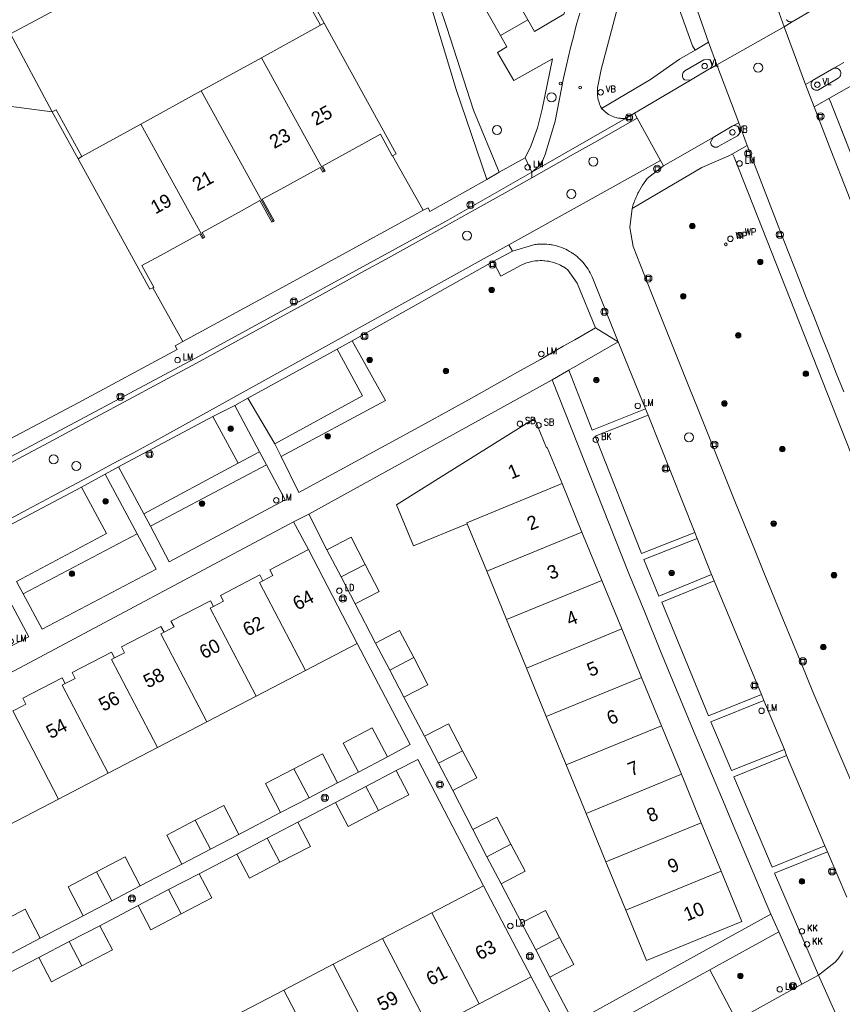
# Model space of a CAD drawing. Header units: metres. Extents: x 138165 to 154469, y 480134 to 494189.
# Tile 751 of 1056: x 145881 to 145956, y 488144 to 488234. Entities that reach past the tile are written whole.
import ezdxf

# ---------------------------------------------------------------- set-up
doc = ezdxf.new("R2010")
doc.units = ezdxf.units.M
doc.header["$LTSCALE"] = 0.001
doc.header["$MEASUREMENT"] = 0
for name, color, linetype, lineweight in [('Level 5', 7, 'Continuous', 0), ('TOP-L-terrein schutting raster hek leuning', 7, 'Continuous', 0), ('TOP-L-topo objecten punt', 7, 'Continuous', 0), ('TOP-L-topo objecten vlak', 7, 'Continuous', 0), ('TOP-L-verharding molgoot', 7, 'Continuous', 0), ('TOP-T-topo huisnummering naamgeving', 7, 'Continuous', 0)]:
    doc.layers.add(name, color=color, linetype=linetype, lineweight=lineweight)
doc.styles.add('Style-INTL_ISO', font='INTL_ISO.shx')
doc.styles.add('Style-STANDARD', font='STANDARD.shx')

# ---------------------------------------------------------------- blocks, each defined once
blk = doc.blocks.new('24')
at = {"layer": 'TOP-L-topo objecten punt', "color": 7, "linetype": 'Continuous', "lineweight": 0}
for radius in [0.025, 0.0182, 0.0115, 0.005]:
    blk.add_circle((0, 0), radius, dxfattribs=at)
blk = doc.blocks.new('39')
at = {"layer": 'TOP-L-topo objecten punt', "color": 7, "linetype": 'Continuous', "lineweight": 0}
for p, q in [((0.0175, 0.0175), (-0.0175, 0.0175)), ((-0.0175, 0.0175), (-0.0175, -0.0175)), ((0.0175, 0.0175), (0.0175, -0.0175)), ((0.0175, -0.0175), (-0.0175, -0.0175))]:
    blk.add_line(p, q, dxfattribs=at)
blk.add_circle((0, 0), 0.0332, dxfattribs=at)
blk = doc.blocks.new('*U13')
at = {"layer": 'Level 5', "color": 7, "linetype": 'Continuous', "lineweight": 0}
blk.add_circle((0, 0), 0.0415, dxfattribs=at)
blk = doc.blocks.new('150')
at = {"layer": 'Level 5', "color": 7, "linetype": 'Continuous', "lineweight": 0}
blk.add_blockref('*U13', (0, 0), dxfattribs=at)
blk = doc.blocks.new('72')
at = {"layer": 'TOP-L-topo objecten punt', "color": 7, "linetype": 'Continuous', "lineweight": 0}
blk.add_circle((0, 0), 0.025, dxfattribs=at)
at = {"layer": 'TOP-L-topo objecten punt', "color": 7, "linetype": 'Continuous', "lineweight": 0, "style": 'Style-STANDARD'}
blk.add_text('BK', height=0.06, dxfattribs=at).set_placement((0.0483, 0))
blk = doc.blocks.new('121')
at = {"layer": 'TOP-L-topo objecten punt', "color": 7, "linetype": 'Continuous', "lineweight": 0}
blk.add_circle((0, 0), 0.025, dxfattribs=at)
at = {"layer": 'TOP-L-topo objecten punt', "color": 7, "linetype": 'Continuous', "lineweight": 0, "style": 'Style-STANDARD'}
blk.add_text('LD', height=0.06, dxfattribs=at).set_placement((0.0483, 0))
blk = doc.blocks.new('73')
at = {"layer": 'TOP-L-topo objecten punt', "color": 7, "linetype": 'Continuous', "lineweight": 0}
blk.add_circle((0, 0), 0.025, dxfattribs=at)
at = {"layer": 'TOP-L-topo objecten punt', "color": 7, "linetype": 'Continuous', "lineweight": 0, "style": 'Style-STANDARD'}
blk.add_text('WP', height=0.06, dxfattribs=at).set_placement((0.0483, 0))
blk = doc.blocks.new('10')
at = {"layer": 'TOP-L-topo objecten punt', "linetype": 'Continuous', "lineweight": 0}
blk.add_circle((0, 0), 0.0125, dxfattribs=at)
blk = doc.blocks.new('16')
at = {"layer": 'TOP-L-topo objecten punt', "color": 7, "linetype": 'Continuous', "lineweight": 0}
blk.add_circle((0, 0), 0.025, dxfattribs=at)
at = {"layer": 'TOP-L-topo objecten punt', "color": 7, "linetype": 'Continuous', "lineweight": 0, "style": 'Style-STANDARD'}
blk.add_text('LM', height=0.06, dxfattribs=at).set_placement((0.0483, 0))
blk = doc.blocks.new('15')
at = {"layer": 'TOP-L-topo objecten punt', "color": 7, "linetype": 'Continuous', "lineweight": 0}
blk.add_circle((0, 0), 0.025, dxfattribs=at)
at = {"layer": 'TOP-L-topo objecten punt', "color": 7, "linetype": 'Continuous', "lineweight": 0, "style": 'Style-STANDARD'}
blk.add_text('VL', height=0.06, dxfattribs=at).set_placement((0.0483, 0))
blk = doc.blocks.new('119')
at = {"layer": 'TOP-L-topo objecten punt', "color": 7, "linetype": 'Continuous', "lineweight": 0}
blk.add_circle((0, 0), 0.025, dxfattribs=at)
at = {"layer": 'TOP-L-topo objecten punt', "color": 7, "linetype": 'Continuous', "lineweight": 0, "style": 'Style-STANDARD'}
blk.add_text('KK', height=0.06, dxfattribs=at).set_placement((0.0483, 0))
blk = doc.blocks.new('175')
at = {"layer": 'TOP-L-topo objecten punt', "color": 7, "linetype": 'Continuous', "lineweight": 0}
blk.add_circle((0, 0), 0.025, dxfattribs=at)
at = {"layer": 'TOP-L-topo objecten punt', "color": 7, "linetype": 'Continuous', "lineweight": 0, "style": 'Style-STANDARD'}
blk.add_text('SB', height=0.06, dxfattribs=at).set_placement((0.0483, 0))
blk = doc.blocks.new('14')
at = {"layer": 'TOP-L-topo objecten punt', "color": 7, "linetype": 'Continuous', "lineweight": 0}
blk.add_circle((0, 0), 0.025, dxfattribs=at)
at = {"layer": 'TOP-L-topo objecten punt', "color": 7, "linetype": 'Continuous', "lineweight": 0, "style": 'Style-STANDARD'}
blk.add_text('VB', height=0.06, dxfattribs=at).set_placement((0.0483, 0))

msp = doc.modelspace()

# ---------------------------------------------------------------- linework, layer by layer
at = {"layer": 'TOP-L-terrein schutting raster hek leuning', "flags": 128}
for points in [[(145942.521, 488231.433), (145938.596, 488242.313), (145938.393, 488245.135), (145934.393, 488256.519), (145929.578, 488270.542), (145922.885, 488290.566), (145915.627, 488313.497), (145910.465, 488330.708), (145905.628, 488347.843), (145903.966, 488350.356), (145900.007, 488364.869), (145895.532, 488382.212), (145895.06, 488383.777)], [(145965.441, 488200.132), (145955.148, 488226.386)], [(145978.937, 488142.348), (145978.296, 488143.789), (145977.019, 488146.674), (145975.75, 488149.562), (145974.487, 488152.453), (145973.859, 488153.9), (145970.723, 488161.258), (145969.597, 488163.895), (145968.088, 488167.45), (145967.336, 488169.228), (145966.586, 488171.007), (145965.091, 488174.567), (145963.604, 488178.131), (145962.863, 488179.914), (145961.387, 488183.482), (145959.918, 488187.054), (145959.187, 488188.84), (145957.729, 488192.416), (145957.003, 488194.205), (145946.331, 488221.244)]]:
    msp.add_lwpolyline(points, dxfattribs=at)
at = {"layer": 'TOP-L-topo objecten vlak', "flags": 128}
for points in [[(145895.06, 488383.777), (145895.532, 488382.212), (145900.007, 488364.869), (145903.966, 488350.356), (145905.628, 488347.843), (145910.465, 488330.708), (145915.627, 488313.497), (145922.885, 488290.566), (145929.578, 488270.542), (145934.393, 488256.519), (145938.393, 488245.135), (145938.596, 488242.313), (145942.521, 488231.433), (145942.755, 488231.035)], [(145943.989, 488231.76), (145929.414, 488273.334), (145928.362, 488276.389), (145927.884, 488277.789), (145926.932, 488280.591), (145926.459, 488281.993), (145925.519, 488284.798), (145924.587, 488287.606), (145923.662, 488290.416), (145922.745, 488293.229), (145922.289, 488294.637), (145921.384, 488297.453), (145920.485, 488300.272), (145920.039, 488301.683), (145919.152, 488304.506), (145918.273, 488307.331), (145917.402, 488310.158), (145913.84, 488321.864), (145907.684, 488342.828)], [(145931.531, 488247.305), (145933.126, 488242.747), (145932.828, 488241.362), (145930.731, 488234.327), (145928.041, 488232.757), (145927.443, 488233.805)], [(145906.407, 488237.799), (145902.577, 488244.607), (145880.017, 488232.539), (145883.854, 488225.374)], [(145924.803, 488219.847), (145922.441, 488225.55), (145919.996, 488233.108), (145916.263, 488244.262)], [(145934.193, 488225.695), (145934.169, 488225.738), (145934.098, 488225.881), (145934.065, 488225.953), (145934.005, 488226.101), (145933.952, 488226.251), (145933.928, 488226.327), (145933.887, 488226.481), (145933.853, 488226.637), (145933.839, 488226.715), (145933.818, 488226.873), (145933.804, 488227.032), (145933.8, 488227.112), (145933.798, 488227.191), (145933.8, 488227.351), (145933.81, 488227.51), (145933.818, 488227.589), (145934.146, 488229.279), (145937.417, 488241.642)], [(145906.407, 488237.799), (145906.059, 488237.6), (145908.418, 488233.316)], [(145908.769, 488233.509), (145906.407, 488237.799)], [(145927.443, 488233.805), (145925.666, 488236.937), (145923.144, 488235.506), (145924.921, 488232.374)], [(145918.418, 488235.527), (145920.866, 488227.434), (145923.681, 488219.197)], [(145950.915, 488233.193), (145950.156, 488235.33)], [(145927.81, 488219.855), (145928.426, 488220.407), (145928.478, 488220.471), (145928.577, 488220.603), (145928.624, 488220.671), (145928.712, 488220.809), (145928.795, 488220.952), (145928.87, 488221.099), (145928.938, 488221.249), (145928.969, 488221.326), (145929.025, 488221.48), (145929.051, 488221.559), (145929.923, 488224.531), (145930.698, 488228.479), (145930.972, 488229.67), (145931.126, 488230.33), (145931.347, 488231.242), (145931.46, 488231.698), (145931.575, 488232.153), (145931.812, 488233.062), (145931.933, 488233.515), (145932.18, 488234.421)], [(145951.642, 488233.633), (145953.629, 488234.796)], [(145908.418, 488233.316), (145903.01, 488230.338)], [(145908.418, 488233.316), (145908.769, 488233.509)], [(145915.032, 488221.358), (145915.359, 488221.538), (145908.769, 488233.509)], [(145927.443, 488233.805), (145924.921, 488232.374)], [(145950.915, 488233.193), (145944.756, 488229.71)], [(145950.915, 488233.193), (145951.642, 488233.633)], [(145952.866, 488227.884), (145950.915, 488233.193)], [(145951.118, 488233.837), (145951.16, 488233.789), (145951.183, 488233.767), (145951.234, 488233.728), (145951.261, 488233.711), (145951.289, 488233.696), (145951.318, 488233.682), (145951.347, 488233.671), (145951.378, 488233.661), (145951.44, 488233.647), (145951.503, 488233.641), (145951.567, 488233.642), (145951.599, 488233.646), (145951.642, 488233.633)], [(145883.854, 488225.374), (145876.812, 488226.293), (145876.554, 488229.542), (145876.653, 488232.676)], [(145924.921, 488232.374), (145925.514, 488231.346), (145924.66, 488230.815), (145926.132, 488228.249), (145929.7, 488230.251), (145928.744, 488225.621), (145928.306, 488223.932), (145927.717, 488222.228), (145927.174, 488221.163)], [(145942.755, 488231.035), (145943.989, 488231.76)], [(145944.756, 488229.71), (145943.989, 488231.76)], [(145942.755, 488231.035), (145941.333, 488230.2), (145938.675, 488228.34), (145934.193, 488225.695)], [(145903.01, 488230.338), (145897.492, 488227.301)], [(145903.01, 488230.338), (145908.754, 488219.905)], [(145944.171, 488229.373), (145944.184, 488229.41), (145944.204, 488229.434), (145944.222, 488229.459), (145944.254, 488229.513), (145944.267, 488229.541), (145944.288, 488229.6), (145944.301, 488229.661), (145944.306, 488229.723), (145944.303, 488229.786), (145944.298, 488229.817), (145944.284, 488229.877), (145944.261, 488229.936), (145944.232, 488229.99), (145944.195, 488230.041), (145944.175, 488230.065), (145944.153, 488230.087), (145944.105, 488230.127), (145944.052, 488230.16), (145944.013, 488230.179), (145943.559, 488230.161), (145941.81, 488229.139), (145941.784, 488229.12), (145941.76, 488229.099), (145941.715, 488229.053), (145941.676, 488229.001), (145941.644, 488228.946), (145941.619, 488228.886), (145941.602, 488228.824), (145941.596, 488228.793), (145941.591, 488228.729), (145941.593, 488228.665), (145941.604, 488228.601), (145941.622, 488228.539), (145941.634, 488228.51), (145941.663, 488228.452), (145941.68, 488228.425), (145941.699, 488228.399), (145941.742, 488228.351), (145941.783, 488228.314), (145942.343, 488228.292)], [(145944.171, 488229.373), (145944.756, 488229.71)], [(145944.756, 488229.71), (145946.751, 488224.38)], [(145956.381, 488229.913), (145955.482, 488229.393)], [(145942.343, 488228.292), (145944.091, 488229.327), (145944.171, 488229.373)], [(145953.512, 488228.256), (145953.501, 488228.214), (145953.481, 488228.189), (145953.446, 488228.135), (145953.431, 488228.107), (145953.407, 488228.047), (145953.39, 488227.985), (145953.381, 488227.922), (145953.38, 488227.889), (145953.38, 488227.857), (145953.387, 488227.793), (145953.393, 488227.762), (145953.412, 488227.701), (145953.424, 488227.671), (145953.438, 488227.642), (145953.454, 488227.614), (145953.491, 488227.561), (145953.511, 488227.537), (145953.557, 488227.491), (145953.608, 488227.452), (145953.635, 488227.435), (145953.693, 488227.406), (145953.753, 488227.385), (145953.784, 488227.377), (145953.816, 488227.371), (145953.88, 488227.365), (145953.912, 488227.365), (145953.976, 488227.371), (145954.008, 488227.377), (145954.039, 488227.385), (145954.069, 488227.395), (145954.132, 488227.422), (145955.866, 488228.475), (145955.918, 488228.51), (145955.942, 488228.53), (145955.987, 488228.575), (145956.025, 488228.624), (145956.042, 488228.651), (145956.057, 488228.679), (145956.07, 488228.707), (145956.091, 488228.766), (145956.104, 488228.828), (145956.109, 488228.89), (145956.109, 488228.922), (145956.102, 488228.984), (145956.096, 488229.015), (145956.077, 488229.075), (145956.065, 488229.104), (145956.036, 488229.159), (145956.018, 488229.186), (145955.979, 488229.235), (145955.957, 488229.257), (145955.909, 488229.297), (145955.883, 488229.315), (145955.828, 488229.346), (145955.77, 488229.369), (145955.74, 488229.378), (145955.678, 488229.39), (145955.647, 488229.393), (145955.584, 488229.393), (145955.522, 488229.385), (145955.482, 488229.393)], [(145955.482, 488229.393), (145953.512, 488228.256)], [(145955.015, 488226.621), (145958.95, 488228.85)], [(145937.209, 488225.253), (145938.231, 488225.876), (145942.343, 488228.292)], [(145953.512, 488228.256), (145952.866, 488227.884)], [(145953.663, 488225.856), (145952.866, 488227.884)], [(145897.492, 488227.301), (145891.973, 488224.262)], [(145897.492, 488227.301), (145904.082, 488215.329)], [(145955.015, 488226.621), (145953.663, 488225.856)], [(145956.758, 488222.279), (145955.148, 488226.386), (145955.015, 488226.621)], [(145886.561, 488221.283), (145884.203, 488225.566), (145883.854, 488225.374)], [(145883.854, 488225.374), (145886.212, 488221.091)], [(145934.193, 488225.695), (145934.697, 488225.226), (145934.825, 488225.148), (145934.891, 488225.112), (145935.025, 488225.045), (145935.163, 488224.985), (145935.304, 488224.932), (145935.375, 488224.909), (145935.52, 488224.868), (145935.593, 488224.85), (145935.74, 488224.821), (145935.888, 488224.799), (145935.963, 488224.791), (145936.113, 488224.782), (145936.263, 488224.78), (145936.373, 488224.784)], [(145937.209, 488225.253), (145936.373, 488224.784)], [(145937.462, 488224.804), (145937.209, 488225.253)], [(145953.663, 488225.856), (145955.203, 488221.878), (145956.752, 488217.903), (145957.528, 488215.917), (145958.307, 488213.931), (145959.87, 488209.962), (145961.44, 488205.996), (145962.228, 488204.014), (145963.018, 488202.033), (145964.603, 488198.072), (145966.196, 488194.115), (145967.796, 488190.161), (145968.599, 488188.185), (145970.21, 488184.235), (145970.88, 488182.599), (145981.315, 488158.025), (145989.175, 488140.266)], [(145891.973, 488224.262), (145886.561, 488221.283)], [(145897.717, 488213.829), (145891.973, 488224.262)], [(145927.803, 488219.347), (145931.629, 488221.501), (145933.54, 488222.581), (145937.462, 488224.804)], [(145936.373, 488224.784), (145927.81, 488219.855)], [(145939.589, 488220.912), (145937.462, 488224.804)], [(145944.417, 488223.031), (145944.179, 488222.597), (145944.181, 488222.566), (145944.192, 488222.505), (145944.211, 488222.447), (145944.223, 488222.418), (145944.237, 488222.391), (145944.27, 488222.338), (145944.289, 488222.314), (145944.332, 488222.269), (145944.355, 488222.249), (145944.38, 488222.23), (145944.406, 488222.213), (145944.46, 488222.185), (145944.518, 488222.163), (145944.578, 488222.149), (145944.64, 488222.143), (145944.702, 488222.145), (145944.763, 488222.155), (145944.793, 488222.162), (145944.822, 488222.172), (145944.878, 488222.197), (145946.647, 488223.188), (145946.897, 488223.506), (145946.902, 488223.538), (145946.904, 488223.57), (145946.904, 488223.635), (145946.901, 488223.668), (145946.895, 488223.7), (145946.879, 488223.763), (145946.868, 488223.793), (145946.841, 488223.852), (145946.806, 488223.907), (145946.765, 488223.957), (145946.718, 488224.002), (145946.692, 488224.022), (145946.638, 488224.057), (145946.58, 488224.086), (145946.518, 488224.107), (145946.487, 488224.115), (145946.423, 488224.124), (145946.39, 488224.126), (145946.325, 488224.123), (145946.282, 488224.141)], [(145946.282, 488224.141), (145946.146, 488224.072), (145944.417, 488223.031)], [(145946.282, 488224.141), (145946.751, 488224.38)], [(145946.751, 488224.38), (145947.531, 488222.295)], [(145908.754, 488219.905), (145908.863, 488219.965), (145908.617, 488220.411), (145912.222, 488222.396), (145913.916, 488223.329), (145915.009, 488221.345), (145915.032, 488221.358)], [(145939.86, 488220.438), (145944.417, 488223.031)], [(145947.531, 488222.295), (145946.169, 488221.533)], [(145956.39, 488199.709), (145955.697, 488201.442), (145955.006, 488203.176), (145954.318, 488204.91), (145953.63, 488206.646), (145952.945, 488208.381), (145952.262, 488210.118), (145950.901, 488213.594), (145949.547, 488217.072), (145948.873, 488218.812), (145948.201, 488220.553), (145947.531, 488222.295)], [(145936.987, 488216.528), (145943.381, 488220.272), (145945.843, 488221.351), (145946.169, 488221.533)], [(145946.169, 488221.533), (145946.331, 488221.244), (145957.003, 488194.205), (145957.729, 488192.416), (145959.187, 488188.84), (145959.918, 488187.054), (145961.387, 488183.482), (145962.863, 488179.914), (145963.604, 488178.131), (145965.091, 488174.567), (145966.586, 488171.007), (145967.336, 488169.228), (145968.088, 488167.45), (145969.597, 488163.895), (145970.723, 488161.258), (145973.859, 488153.9), (145974.487, 488152.453), (145975.75, 488149.562), (145977.019, 488146.674), (145978.296, 488143.789), (145978.937, 488142.348)], [(145886.212, 488221.091), (145886.561, 488221.283)], [(145886.212, 488221.091), (145892.803, 488209.119), (145893.078, 488209.27)], [(145917.835, 488216.376), (145915.032, 488221.358)], [(145927.174, 488221.163), (145924.803, 488219.847)], [(145939.589, 488220.912), (145925.694, 488213.203)], [(145927.174, 488221.163), (145927.81, 488219.855)], [(145939.86, 488220.438), (145939.589, 488220.912)], [(145927.81, 488219.855), (145919.887, 488215.341), (145897.298, 488203.006), (145874.569, 488190.869), (145850.543, 488178.315), (145826.658, 488166.058), (145795.303, 488150.873)], [(145904.082, 488215.329), (145904.191, 488215.389), (145903.099, 488217.373), (145904.793, 488218.306), (145908.398, 488220.291), (145908.644, 488219.845), (145908.754, 488219.905)], [(145924.803, 488219.847), (145923.681, 488219.197)], [(145927.81, 488219.855), (145927.803, 488219.347)], [(145936.987, 488216.528), (145937.019, 488216.643), (145937.093, 488216.881), (145937.173, 488217.117), (145937.217, 488217.234), (145937.262, 488217.35), (145937.357, 488217.58), (145937.408, 488217.694), (145937.515, 488217.92), (145937.571, 488218.031), (145937.688, 488218.251), (145937.813, 488218.467), (145937.944, 488218.679), (145938.082, 488218.887), (145938.227, 488219.09), (145938.378, 488219.288), (145939.86, 488220.438)], [(145927.803, 488219.347), (145925.889, 488218.272), (145922.057, 488216.128), (145918.222, 488213.991), (145914.382, 488211.861), (145912.461, 488210.799), (145908.616, 488208.68), (145904.767, 488206.567), (145900.914, 488204.462), (145897.058, 488202.363), (145893.197, 488200.272), (145891.266, 488199.229), (145887.399, 488197.148), (145885.465, 488196.11), (145883.53, 488195.074), (145881.593, 488194.04), (145877.718, 488191.977), (145876.732, 488191.455)], [(145923.681, 488219.197), (145918.461, 488216.237), (145918.292, 488216.59), (145917.835, 488216.376)], [(145897.717, 488213.829), (145897.826, 488213.889), (145897.58, 488214.335), (145901.185, 488216.319), (145902.881, 488217.252), (145903.973, 488215.269), (145904.082, 488215.329)], [(145917.835, 488216.376), (145916.798, 488215.793), (145905.636, 488209.668), (145895.828, 488204.343)], [(145969.742, 488134.86), (145963.276, 488149.501), (145953.553, 488172.234), (145952.556, 488174.65), (145950.807, 488178.905), (145949.066, 488183.163), (145948.198, 488185.294), (145946.467, 488189.556), (145944.744, 488193.822), (145943.029, 488198.091), (145942.174, 488200.226), (145940.469, 488204.499), (145938.772, 488208.775), (145937.083, 488213.054), (145936.79, 488214.784), (145936.987, 488216.528)], [(145893.078, 488209.27), (145893.153, 488209.312), (145892.06, 488211.295), (145893.756, 488212.229), (145897.361, 488214.214), (145897.607, 488213.768), (145897.717, 488213.829)], [(145926.018, 488212.619), (145928.079, 488213.222), (145928.186, 488213.236), (145928.285, 488213.246), (145928.483, 488213.262), (145928.682, 488213.269), (145928.88, 488213.269), (145929.079, 488213.26), (145929.178, 488213.253), (145929.376, 488213.232), (145929.475, 488213.219), (145929.573, 488213.203), (145929.671, 488213.186), (145929.768, 488213.167), (145929.962, 488213.123), (145930.154, 488213.071), (145930.344, 488213.011), (145930.531, 488212.944), (145930.715, 488212.869), (145930.806, 488212.829), (145930.896, 488212.787), (145931.074, 488212.698), (145931.248, 488212.601), (145931.418, 488212.498), (145931.501, 488212.444), (145931.583, 488212.388), (145931.744, 488212.271), (145931.823, 488212.211), (145931.977, 488212.084), (145932.052, 488212.019), (145932.197, 488211.884), (145932.338, 488211.743), (145932.406, 488211.67), (145932.472, 488211.596), (145932.601, 488211.445), (145932.663, 488211.367), (145932.782, 488211.208), (145932.839, 488211.126), (145932.948, 488210.96), (145933.051, 488210.79), (145933.146, 488210.616), (145933.235, 488210.437), (145933.316, 488210.256), (145935.722, 488204.317)], [(145925.694, 488213.203), (145893.242, 488195.199), (145891.234, 488194.114), (145889.382, 488193.116), (145887.529, 488192.12), (145883.82, 488190.133), (145881.965, 488189.142), (145878.251, 488187.166)], [(145924.267, 488211.656), (145926.018, 488212.619)], [(145926.018, 488212.619), (145925.694, 488213.203)], [(145911.335, 488204.399), (145924.267, 488211.656)], [(145924.267, 488211.656), (145924.961, 488210.332), (145926.812, 488211.323), (145926.985, 488211.405), (145927.15, 488211.474), (145927.234, 488211.506), (145927.319, 488211.536), (145927.489, 488211.59), (145927.663, 488211.637), (145927.75, 488211.657), (145927.926, 488211.692), (145928.103, 488211.719), (145928.192, 488211.729), (145928.371, 488211.745), (145928.55, 488211.752), (145928.73, 488211.751), (145928.909, 488211.742), (145928.998, 488211.734), (145929.176, 488211.714), (145929.353, 488211.685), (145929.529, 488211.648), (145929.703, 488211.604), (145929.789, 488211.579), (145929.959, 488211.523), (145930.043, 488211.492), (145930.21, 488211.425), (145930.373, 488211.35), (145930.453, 488211.31), (145930.611, 488211.225), (145930.688, 488211.18), (145930.84, 488211.084), (145930.914, 488211.034), (145930.987, 488210.982), (145931.059, 488210.928), (145931.951, 488209.695), (145933.627, 488205.596)], [(145893.078, 488209.27), (145895.828, 488204.343)], [(145933.627, 488205.596), (145931.722, 488204.497), (145930.676, 488203.896), (145928.581, 488202.701), (145926.482, 488201.512), (145924.379, 488200.331), (145922.272, 488199.156), (145920.162, 488197.989), (145918.047, 488196.828), (145906.434, 488190.503), (145904.841, 488193.783)], [(145935.722, 488204.317), (145933.627, 488205.596)], [(145895.828, 488204.343), (145895.109, 488203.943), (145895.309, 488203.594), (145886.231, 488198.722), (145873.804, 488192.153), (145873.63, 488192.496), (145871.373, 488191.317)], [(145911.335, 488204.399), (145914.402, 488198.935), (145904.841, 488193.783)], [(145909.973, 488203.635), (145911.335, 488204.399)], [(145931.177, 488201.696), (145935.722, 488204.317)], [(145935.722, 488204.317), (145938.22, 488198.163)], [(145901.757, 488199.146), (145909.973, 488203.635)], [(145904.255, 488194.969), (145912.264, 488199.367), (145909.973, 488203.635)], [(145929.652, 488200.819), (145931.177, 488201.696)], [(145938.22, 488198.163), (145933.317, 488196.201), (145931.177, 488201.696)], [(145907.356, 488188.509), (145929.652, 488200.819)], [(145929.652, 488200.819), (145936.689, 488183.083), (145937.413, 488181.303), (145938.139, 488179.524), (145939.596, 488175.968), (145940.327, 488174.191), (145941.796, 488170.639), (145942.533, 488168.864), (145944.012, 488165.317), (145945.499, 488161.773), (145946.245, 488160.003), (145947.743, 488156.463), (145949.248, 488152.927), (145949.71, 488151.847)], [(145900.587, 488198.48), (145901.757, 488199.146)], [(145901.757, 488199.146), (145904.255, 488194.969)], [(145898.552, 488197.456), (145900.587, 488198.48)], [(145900.587, 488198.48), (145902.848, 488194.219)], [(145938.22, 488198.163), (145938.443, 488197.59)], [(145889.923, 488192.847), (145898.552, 488197.456)], [(145900.871, 488193.193), (145898.552, 488197.456)], [(145930.569, 488191.314), (145929.21, 488194.626), (145929.144, 488194.599), (145928.039, 488197.291), (145919.985, 488192.24), (145915.399, 488189.372), (145916.949, 488185.595), (145921.881, 488187.619)], [(145938.443, 488197.59), (145933.59, 488195.65), (145937.856, 488184.903), (145942.731, 488186.838)], [(145938.443, 488197.59), (145942.731, 488186.838)], [(145904.841, 488193.783), (145904.805, 488193.855), (145904.255, 488194.969)], [(145900.871, 488193.193), (145902.848, 488194.219)], [(145902.848, 488194.219), (145903.479, 488193.039)], [(145888.709, 488192.175), (145889.923, 488192.847)], [(145892.253, 488188.553), (145889.923, 488192.847)], [(145892.253, 488188.553), (145900.871, 488193.193)], [(145903.479, 488193.039), (145892.859, 488187.398)], [(145903.479, 488193.039), (145905.197, 488189.83), (145894.561, 488184.153), (145892.859, 488187.398)], [(145886.517, 488190.985), (145888.709, 488192.175)], [(145888.709, 488192.175), (145891.642, 488186.704)], [(145878.264, 488186.628), (145886.517, 488190.985)], [(145880.57, 488182.34), (145888.827, 488186.752), (145886.517, 488190.985)], [(145930.569, 488191.314), (145921.835, 488187.73), (145921.881, 488187.619)], [(145932.391, 488186.874), (145930.569, 488191.314)], [(145892.859, 488187.398), (145892.253, 488188.553)], [(145905.969, 488187.801), (145907.356, 488188.509)], [(145909.022, 488185.243), (145907.356, 488188.509)], [(145835.939, 488151.165), (145840.664, 488153.58), (145845.924, 488156.276), (145851.18, 488158.98), (145856.433, 488161.691), (145859.058, 488163.05), (145864.305, 488165.771), (145869.549, 488168.5), (145872.169, 488169.867), (145874.788, 488171.236), (145879.95, 488173.94), (145905.969, 488187.801)], [(145905.969, 488187.801), (145907.32, 488185.262)], [(145921.881, 488187.619), (145923.657, 488183.29)], [(145891.642, 488186.704), (145881.175, 488181.223)], [(145891.642, 488186.704), (145893.372, 488183.479), (145882.941, 488177.958), (145881.175, 488181.223)], [(145912.523, 488183.91), (145911.229, 488186.393), (145909.022, 488185.243)], [(145923.657, 488183.29), (145932.391, 488186.874)], [(145934.214, 488182.432), (145932.391, 488186.874)], [(145944.272, 488182.973), (145939.428, 488181.009), (145938.065, 488184.356), (145942.95, 488186.275)], [(145942.731, 488186.838), (145942.95, 488186.275)], [(145942.95, 488186.275), (145944.272, 488182.973)], [(145907.32, 488185.262), (145903.776, 488183.416), (145904.054, 488182.883), (145903.137, 488182.405)], [(145907.32, 488185.262), (145911.802, 488176.659)], [(145910.321, 488182.763), (145909.022, 488185.243)], [(145912.523, 488183.91), (145910.321, 488182.763)], [(145911.614, 488180.28), (145913.816, 488181.426), (145912.523, 488183.91)], [(145903.137, 488182.405), (145902.859, 488182.938), (145899.253, 488181.059), (145899.531, 488180.526), (145898.614, 488180.048)], [(145911.614, 488180.28), (145910.321, 488182.763)], [(145923.657, 488183.29), (145925.48, 488178.849)], [(145944.272, 488182.973), (145944.512, 488182.408)], [(145881.175, 488181.223), (145880.57, 488182.34)], [(145907.054, 488174.185), (145902.849, 488182.255), (145903.137, 488182.405)], [(145934.214, 488182.432), (145925.48, 488178.849)], [(145936.035, 488177.993), (145934.214, 488182.432)], [(145944.512, 488182.408), (145939.703, 488180.444), (145943.999, 488170.019), (145948.834, 488171.978)], [(145944.512, 488182.408), (145948.834, 488171.978)], [(145879.957, 488180.544), (145881.717, 488177.268), (145871.188, 488171.792), (145869.526, 488174.923)], [(145898.614, 488180.048), (145898.336, 488180.581), (145894.73, 488178.702), (145895.008, 488178.169), (145894.091, 488177.691)], [(145902.53, 488171.828), (145898.325, 488179.898), (145898.614, 488180.048)], [(145913.479, 488176.695), (145911.614, 488180.28)], [(145894.091, 488177.691), (145893.813, 488178.224), (145890.208, 488176.345), (145890.485, 488175.813), (145889.568, 488175.335)], [(145925.48, 488178.849), (145927.302, 488174.409)], [(145894.091, 488177.691), (145893.802, 488177.541), (145898.007, 488169.471)], [(145916.978, 488175.36), (145915.684, 488177.843), (145913.479, 488176.695)], [(145936.035, 488177.993), (145927.302, 488174.409)], [(145937.858, 488173.551), (145936.035, 488177.993)], [(145907.054, 488174.185), (145911.802, 488176.659)], [(145911.802, 488176.659), (145916.632, 488167.388), (145914.566, 488166.267)], [(145914.773, 488174.212), (145913.479, 488176.695)], [(145889.568, 488175.335), (145889.291, 488175.867), (145885.685, 488173.989), (145885.962, 488173.456), (145885.045, 488172.978)], [(145916.978, 488175.36), (145914.773, 488174.212)], [(145916.068, 488171.729), (145918.271, 488172.876), (145916.978, 488175.36)], [(145893.484, 488167.115), (145889.28, 488175.185), (145889.568, 488175.335)], [(145902.53, 488171.828), (145907.054, 488174.185)], [(145916.068, 488171.729), (145914.773, 488174.212)], [(145927.302, 488174.409), (145929.124, 488169.967)], [(145929.124, 488169.967), (145937.858, 488173.551)], [(145939.68, 488169.11), (145937.858, 488173.551)], [(145885.045, 488172.978), (145884.767, 488173.511), (145881.161, 488171.632), (145881.439, 488171.099), (145880.522, 488170.621)], [(145885.045, 488172.978), (145884.756, 488172.828), (145888.961, 488164.758)], [(145898.007, 488169.471), (145902.53, 488171.828)], [(145948.834, 488171.978), (145949.056, 488171.421)], [(145917.957, 488168.157), (145916.068, 488171.729)], [(145950.951, 488166.942), (145946.093, 488165.009), (145944.207, 488169.463), (145949.056, 488171.421)], [(145949.056, 488171.421), (145950.951, 488166.942)], [(145884.438, 488162.401), (145880.233, 488170.471), (145880.522, 488170.621)], [(145929.124, 488169.967), (145930.947, 488165.526)], [(145893.484, 488167.115), (145898.007, 488169.471)], [(145921.457, 488166.824), (145920.164, 488169.307), (145917.957, 488168.157)], [(145939.68, 488169.11), (145930.947, 488165.526)], [(145941.502, 488164.671), (145939.68, 488169.11)], [(145914.566, 488166.267), (145913.176, 488168.925), (145910.518, 488167.535), (145911.908, 488164.877)], [(145919.251, 488165.674), (145917.957, 488168.157)], [(145888.961, 488164.758), (145893.484, 488167.115)], [(145909.997, 488163.888), (145908.607, 488166.547), (145905.993, 488165.181)], [(145921.457, 488166.824), (145919.251, 488165.674)], [(145920.545, 488163.19), (145922.751, 488164.34), (145921.457, 488166.824)], [(145951.133, 488166.389), (145946.316, 488164.437), (145949.82, 488156.146), (145954.65, 488158.121)], [(145950.951, 488166.942), (145951.133, 488166.389)], [(145954.65, 488158.121), (145951.133, 488166.389)], [(145914.566, 488166.267), (145911.908, 488164.877)], [(145915.379, 488165.015), (145917.342, 488166.034), (145923.38, 488154.439)], [(145920.545, 488163.19), (145919.251, 488165.674)], [(145930.947, 488165.526), (145932.768, 488161.087)], [(145884.438, 488162.401), (145888.961, 488164.758)], [(145905.993, 488165.181), (145903.378, 488163.814), (145904.768, 488161.155)], [(145907.383, 488162.522), (145905.993, 488165.181)], [(145911.908, 488164.877), (145909.997, 488163.888)], [(145912.588, 488163.557), (145915.379, 488165.015)], [(145913.746, 488161.341), (145916.537, 488162.799), (145915.379, 488165.015)], [(145932.768, 488161.087), (145941.502, 488164.671)], [(145943.325, 488160.229), (145941.502, 488164.671)], [(145909.997, 488163.888), (145907.383, 488162.522)], [(145909.796, 488162.097), (145912.588, 488163.557)], [(145912.588, 488163.557), (145913.746, 488161.341)], [(145922.385, 488159.595), (145920.545, 488163.19)], [(145879.848, 488160.009), (145884.438, 488162.401)], [(145907.383, 488162.522), (145904.768, 488161.155)], [(145906.345, 488160.278), (145909.796, 488162.097)], [(145909.796, 488162.097), (145910.954, 488159.882), (145913.746, 488161.341)], [(145900.961, 488159.158), (145899.571, 488161.816), (145896.957, 488160.449)], [(145904.768, 488161.155), (145900.961, 488159.158)], [(145932.768, 488161.087), (145934.591, 488156.646)], [(145896.957, 488160.449), (145894.342, 488159.081), (145895.732, 488156.424)], [(145896.957, 488160.449), (145898.347, 488157.791)], [(145903.554, 488158.82), (145906.345, 488160.278)], [(145904.712, 488156.604), (145907.503, 488158.062), (145906.345, 488160.278)], [(145925.886, 488158.263), (145924.592, 488160.745), (145922.385, 488159.595)], [(145943.325, 488160.229), (145934.591, 488156.646)], [(145945.147, 488155.789), (145943.325, 488160.229)], [(145900.961, 488159.158), (145898.347, 488157.791)], [(145923.679, 488157.112), (145922.385, 488159.595)], [(145900.762, 488157.361), (145903.554, 488158.82)], [(145904.712, 488156.604), (145903.554, 488158.82)], [(145925.886, 488158.263), (145923.679, 488157.112)], [(145924.973, 488154.629), (145927.181, 488155.78), (145925.886, 488158.263)], [(145898.347, 488157.791), (145895.732, 488156.424)], [(145897.305, 488155.552), (145900.762, 488157.361)], [(145900.762, 488157.361), (145901.92, 488155.145), (145904.712, 488156.604)], [(145954.063, 488146.27), (145950.028, 488155.599), (145954.876, 488157.547)], [(145954.65, 488158.121), (145954.876, 488157.547)], [(145954.876, 488157.547), (145956.656, 488153.392)], [(145891.921, 488154.432), (145890.531, 488157.09), (145887.917, 488155.723)], [(145895.732, 488156.424), (145891.921, 488154.432)], [(145924.973, 488154.629), (145923.679, 488157.112)], [(145934.591, 488156.646), (145936.413, 488152.205)], [(145887.917, 488155.723), (145885.302, 488154.355), (145886.691, 488151.698)], [(145887.917, 488155.723), (145889.307, 488153.065)], [(145894.514, 488154.094), (145897.305, 488155.552)], [(145895.672, 488151.878), (145898.463, 488153.336), (145897.305, 488155.552)], [(145936.413, 488152.205), (145938.307, 488147.589), (145947.041, 488151.173), (145945.147, 488155.789)], [(145936.413, 488152.205), (145945.147, 488155.789)], [(145926.839, 488151.047), (145924.973, 488154.629)], [(145891.921, 488154.432), (145889.307, 488153.065)], [(145891.722, 488152.635), (145894.514, 488154.094)], [(145894.514, 488154.094), (145895.672, 488151.878)], [(145923.38, 488154.439), (145918.632, 488151.965)], [(145923.38, 488154.439), (145927.724, 488146.103)], [(145889.307, 488153.065), (145886.691, 488151.698)], [(145882.748, 488149.636), (145881.359, 488152.294), (145878.745, 488150.928)], [(145888.198, 488150.792), (145891.722, 488152.635)], [(145891.722, 488152.635), (145892.88, 488150.419), (145895.672, 488151.878)], [(145918.632, 488151.965), (145914.108, 488149.608)], [(145918.632, 488151.965), (145922.975, 488143.629)], [(145930.34, 488149.714), (145929.047, 488152.197), (145926.839, 488151.047)], [(145886.691, 488151.698), (145882.748, 488149.636)], [(145928.151, 488148.573), (145926.839, 488151.047)], [(145949.71, 488151.847), (145931.645, 488141.877)], [(145950.431, 488150.219), (145949.71, 488151.847)], [(145885.407, 488149.334), (145888.198, 488150.792)], [(145886.565, 488147.118), (145889.356, 488148.576), (145888.198, 488150.792)], [(145944.1, 488146.742), (145950.431, 488150.219)], [(145950.431, 488150.219), (145952.524, 488145.429)], [(145882.748, 488149.636), (145880.134, 488148.27)], [(145882.615, 488147.874), (145885.407, 488149.334)], [(145886.565, 488147.118), (145885.407, 488149.334)], [(145914.108, 488149.608), (145909.585, 488147.251)], [(145918.452, 488141.272), (145914.108, 488149.608)], [(145928.151, 488148.573), (145930.34, 488149.714)], [(145929.44, 488146.088), (145931.634, 488147.23), (145930.34, 488149.714)], [(145929.44, 488146.088), (145928.151, 488148.573)], [(145956.328, 488148.486), (145956.22, 488148.3), (145956.106, 488148.118), (145956.046, 488148.029), (145955.984, 488147.941), (145955.921, 488147.854), (145955.856, 488147.768), (145955.79, 488147.684), (145955.722, 488147.601), (145955.653, 488147.519), (145955.582, 488147.438), (145954.063, 488146.27)], [(145879.092, 488146.031), (145882.615, 488147.874)], [(145882.615, 488147.874), (145883.773, 488145.659), (145886.565, 488147.118)], [(145909.585, 488147.251), (145905.062, 488144.894)], [(145909.585, 488147.251), (145913.929, 488138.915)], [(145944.1, 488146.742), (145933.93, 488141.109), (145936.393, 488136.517)], [(145946.557, 488142.112), (145944.1, 488146.742)], [(145922.975, 488143.629), (145927.724, 488146.103)], [(145927.724, 488146.103), (145930.333, 488141.177)], [(145931.645, 488141.877), (145929.44, 488146.088)], [(145954.063, 488146.27), (145952.524, 488145.429)], [(145955.83, 488142.271), (145954.063, 488146.27)], [(145905.062, 488144.894), (145900.539, 488142.537)], [(145905.062, 488144.894), (145909.406, 488136.558)], [(145952.524, 488145.429), (145946.557, 488142.112)], [(145918.452, 488141.272), (145922.975, 488143.629)]]:
    msp.add_lwpolyline(points, dxfattribs=at)
at = {"layer": 'TOP-L-verharding molgoot', "flags": 128}
for points in [[(145937.462, 488224.804), (145933.54, 488222.581), (145931.629, 488221.501), (145927.803, 488219.347)], [(145925.694, 488213.203), (145939.589, 488220.912)], [(145927.803, 488219.347), (145925.889, 488218.272), (145922.057, 488216.128), (145918.222, 488213.991), (145914.382, 488211.861), (145912.461, 488210.799), (145908.616, 488208.68), (145904.767, 488206.567), (145900.914, 488204.462), (145897.058, 488202.363), (145893.197, 488200.272), (145891.266, 488199.229), (145887.399, 488197.148), (145885.465, 488196.11), (145883.53, 488195.074), (145881.593, 488194.04), (145877.718, 488191.977)], [(145893.242, 488195.199), (145925.694, 488213.203)], [(145938.443, 488197.59), (145942.731, 488186.838)], [(145893.242, 488195.199), (145891.234, 488194.114), (145889.382, 488193.116), (145887.529, 488192.12), (145883.82, 488190.133), (145881.965, 488189.142), (145878.251, 488187.166), (145876.392, 488186.18), (145874.533, 488185.197), (145870.811, 488183.234), (145867.086, 488181.279), (145863.356, 488179.331), (145859.624, 488177.39), (145857.756, 488176.422), (145855.887, 488175.456), (145852.147, 488173.53), (145848.403, 488171.61), (145844.656, 488169.697), (145840.905, 488167.792), (145839.028, 488166.842), (145835.271, 488164.947), (145833.392, 488164.002), (145829.63, 488162.118), (145829.095, 488161.852)], [(145944.512, 488182.408), (145948.834, 488171.978)], [(145951.133, 488166.389), (145954.65, 488158.121)]]:
    msp.add_lwpolyline(points, dxfattribs=at)

# ---------------------------------------------------------------- block references
at = {"layer": 'TOP-L-topo objecten punt', "xscale": 10, "yscale": 10, "zscale": 10}
for name, p in [('15', (145943.636, 488229.576)), ('150', (145948.537, 488229.426)), ('10', (145930.413, 488227.989)), ('10', (145932.221, 488227.612)), ('14', (145934.099, 488227.177)), ('15', (145953.958, 488227.871)), ('150', (145929.6, 488226.72)), ('39', (145936.703, 488224.874)), ('39', (145954.236, 488224.974)), ('150', (145924.608, 488223.712)), ('15', (145946.175, 488223.505)), ('14', (145946.175, 488223.505)), ('39', (145947.632, 488221.566)), ('16', (145927.419, 488220.304)), ('150', (145933.44, 488220.832)), ('39', (145939.281, 488220.159)), ('16', (145946.825, 488220.652)), ('150', (145931.421, 488217.846)), ('39', (145922.184, 488216.861)), ('24', (145942.506, 488214.91)), ('150', (145921.856, 488214.048)), ('73', (145945.991, 488213.747)), ('73', (145946.831, 488214.082)), ('39', (145950.513, 488214.125)), ('10', (145945.576, 488213.241)), ('39', (145924.177, 488211.39)), ('24', (145948.721, 488211.636)), ('39', (145938.471, 488210.121)), ('24', (145924.117, 488209.066)), ('39', (145905.996, 488208.007)), ('24', (145941.665, 488208.485)), ('39', (145934.443, 488207.052)), ('39', (145912.449, 488204.813)), ('24', (145946.707, 488204.898)), ('16', (145928.663, 488203.187)), ('16', (145895.329, 488202.628)), ('24', (145912.941, 488202.651)), ('24', (145919.922, 488201.628)), ('24', (145952.902, 488201.376)), ('24', (145933.704, 488200.802)), ('39', (145890.09, 488199.279)), ('16', (145937.505, 488198.437)), ('24', (145945.448, 488198.653)), ('175', (145926.699, 488196.794)), ('175', (145928.413, 488196.649)), ('24', (145900.21, 488196.343)), ('24', (145909.097, 488195.656)), ('72', (145933.651, 488195.337)), ('150', (145942.192, 488195.552)), ('39', (145892.776, 488194.013)), ('39', (145944.519, 488194.875)), ('24', (145950.753, 488194.472)), ('150', (145883.968, 488193.536)), ('150', (145886.048, 488192.928)), ('39', (145940.066, 488192.684)), ('24', (145888.734, 488189.69)), ('16', (145904.377, 488189.775)), ('24', (145897.576, 488189.486)), ('24', (145949.954, 488187.647)), ('24', (145885.652, 488183.046)), ('24', (145940.605, 488183.124)), ('24', (145955.485, 488182.919)), ('121', (145910.161, 488181.489)), ('39', (145910.485, 488180.771)), ('16', (145880.044, 488176.849)), ('24', (145954.511, 488176.323)), ('39', (145952.625, 488175.022)), ('39', (145948.188, 488172.813)), ('16', (145948.845, 488170.485)), ('39', (145919.371, 488163.735)), ('39', (145908.819, 488162.508)), ('39', (145955.317, 488155.773)), ('24', (145952.541, 488154.849)), ('39', (145891.154, 488153.27)), ('121', (145925.825, 488150.76)), ('119', (145952.539, 488150.28)), ('119', (145953.006, 488149.078)), ('39', (145927.624, 488147.986)), ('24', (145946.914, 488146.19)), ('39', (145951.724, 488145.262)), ('16', (145950.519, 488144.955))]:
    msp.add_blockref(name, p, dxfattribs=at)

# ---------------------------------------------------------------- texts
at = {"layer": 'TOP-T-topo huisnummering naamgeving', "style": 'Style-INTL_ISO'}
for s, rotation, p in [('25', 28.8, (145908.014, 488224.075)), ('23', 28.8, (145904.19, 488221.97)), ('21', 28.8, (145897.126, 488218.08)), ('19', 28.8, (145893.301, 488215.974)), ('1', 22.3, (145925.92, 488191.693)), ('2', 22.3, (145927.666, 488186.993)), ('3', 22.3, (145929.52, 488182.473)), ('64', 27.5, (145906.308, 488179.661)), ('62', 27.5, (145901.729, 488177.275)), ('4', 22.3, (145931.261, 488178.229)), ('60', 27.5, (145897.743, 488175.197)), ('5', 22.3, (145933.168, 488173.584)), ('58', 27.5, (145892.617, 488172.526)), ('56', 27.5, (145888.523, 488170.393)), ('6', 22.3, (145934.979, 488169.167)), ('54', 27.5, (145883.706, 488167.883)), ('7', 22.3, (145936.908, 488164.467)), ('8', 22.3, (145938.644, 488160.238)), ('9', 22.3, (145940.56, 488155.571)), ('10', 22.3, (145942.014, 488151.174)), ('63', 27.5, (145923.016, 488147.596)), ('61', 27.5, (145918.53, 488145.259)), ('59', 27.5, (145914.05, 488142.925))]:
    msp.add_text(s, height=1.25, rotation=rotation, dxfattribs=at).set_placement(p)

doc.saveas('drawing.dxf')
